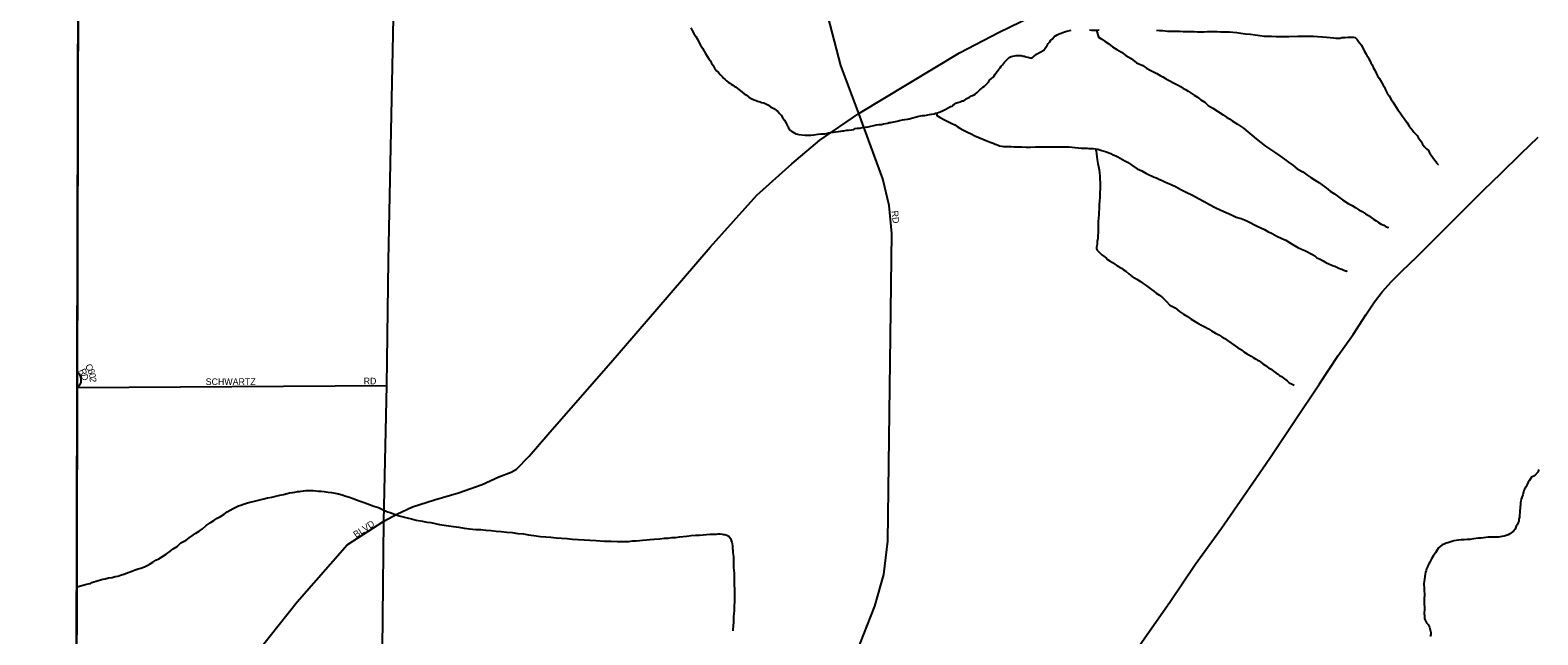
# Model space of a CAD drawing. Extents: x 2010165 to 2382125, y 1060529 to 1407316.
# Drawn here: x 2113583 to 2124997, y 1252283 to 1256857 of the extents above; entities that cross this region are included whole.
import ezdxf

# ---------------------------------------------------------------- set-up
doc = ezdxf.new("R2010")
doc.units = 0
for name, color, linetype in [('GM_X_Adjacent_County', 7, 'Continuous'), ('GM_X_City_Street', 7, 'Continuous'), ('GM_X_City_Street_Text', 7, 'Continuous'), ('GM_X_Corporation', 7, 'Continuous'), ('GM_X_County', 7, 'Continuous'), ('GM_X_Minor_River', 7, 'Continuous'), ('GM_X_US_Route', 7, 'Continuous')]:
    doc.layers.add(name, color=color, linetype=linetype)

msp = doc.modelspace()

# ---------------------------------------------------------------- linework, layer by layer
at = {"layer": 'GM_X_Adjacent_County'}
msp.add_lwpolyline([(2113954, 1260223), (2113940, 1254280), (2113939, 1254153), (2113931, 1250409), (2113930, 1250070), (2113906, 1245909), (2113902, 1245193), (2113879, 1241105)], dxfattribs=at)
at = {"layer": 'GM_X_City_Street'}
for points in [[(2119856, 1256226), (2119721, 1256590), (2119624, 1256959), (2119566, 1257259), (2119548, 1257497), (2119538, 1257961), (2119550, 1259029), (2119528, 1259459), (2119499, 1259774), (2119315, 1260919), (2119073, 1262319)], [(2116261, 1253144), (2116284, 1254170), (2116296, 1255116), (2116384, 1259397), (2116420, 1261333)], [(2116261, 1253144), (2116359, 1253196), (2116477, 1253250), (2116645, 1253303), (2116827, 1253357), (2117006, 1253421), (2117132, 1253478), (2117224, 1253514), (2117264, 1253536), (2117361, 1253634), (2117503, 1253799), (2117677, 1253997), (2117979, 1254342), (2118327, 1254747), (2118731, 1255215), (2119084, 1255610), (2119350, 1255847), (2119562, 1256025), (2119856, 1256226), (2120618, 1256685), (2120920, 1256843), (2121658, 1257202)], [(2120266, 1249872), (2119981, 1250190), (2119804, 1250409), (2119728, 1250555), (2119648, 1250743), (2119599, 1250947), (2119581, 1251133), (2119580, 1251288), (2119598, 1251447), (2119647, 1251625), (2119730, 1251859), (2119840, 1252146), (2119977, 1252501), (2120047, 1252740), (2120076, 1252992), (2120107, 1255319), (2120085, 1255532), (2120038, 1255733), (2119856, 1256226)], [(2113940, 1254280), (2113955, 1254257), (2113960, 1254246), (2113964, 1254235), (2113967, 1254217), (2113968, 1254204), (2113967, 1254194), (2113965, 1254183), (2113955, 1254168), (2113951, 1254163), (2113939, 1254153)], [(2113939, 1254153), (2116284, 1254170)], [(2113931, 1250409), (2114017, 1250514), (2114231, 1250787), (2114551, 1251184), (2115092, 1251884), (2115400, 1252275), (2115604, 1252532), (2115984, 1252963), (2116261, 1253144)], [(2116165, 1247317), (2116168, 1247646), (2116178, 1248219), (2116185, 1248989), (2116222, 1250560), (2116250, 1252178), (2116261, 1253144)]]:
    msp.add_lwpolyline(points, dxfattribs=at)
at = {"layer": 'GM_X_Corporation'}
msp.add_lwpolyline([(2087103, 1267527), (2100292, 1267571), (2105566, 1267515), (2113972, 1267511), (2113971, 1267404), (2113930, 1250070), (2113906, 1245909), (2107567, 1245843), (2100580, 1245842), (2087019, 1245699)], close=True, dxfattribs=at)
msp.add_lwpolyline([(2132230, 1251466), (2124149, 1251539), (2124088, 1249725), (2123111, 1249689), (2123196, 1249603), (2122408, 1248827), (2122370, 1248724), (2121431, 1248710), (2121436, 1245924), (2120625, 1245916), (2120503, 1244151), (2116750, 1244175), (2116730, 1243190), (2113891, 1243217), (2113906, 1245909), (2113930, 1250070), (2113971, 1267404)], dxfattribs=at)
at = {"layer": 'GM_X_County'}
msp.add_lwpolyline([(2113879, 1241105), (2113902, 1245193), (2113906, 1245909), (2113930, 1250070), (2113931, 1250409), (2113939, 1254153), (2113940, 1254280), (2113954, 1260223)], dxfattribs=at)
at = {"layer": 'GM_X_Minor_River'}
for points in [[(2118586, 1256875), (2118596, 1256855), (2118608, 1256831), (2118622, 1256809), (2118634, 1256789), (2118646, 1256767), (2118658, 1256743), (2118674, 1256721), (2118685, 1256699), (2118697, 1256681), (2118721, 1256641), (2118731, 1256627), (2118741, 1256609), (2118753, 1256591), (2118765, 1256569), (2118779, 1256551), (2118794, 1256537), (2118808, 1256521), (2118824, 1256505), (2118832, 1256495), (2118844, 1256485), (2118856, 1256475), (2118868, 1256465), (2118880, 1256457), (2118890, 1256449), (2118902, 1256441), (2118914, 1256435), (2118924, 1256429), (2118938, 1256417), (2118959, 1256401), (2118973, 1256389), (2118989, 1256377), (2119003, 1256367), (2119023, 1256351), (2119047, 1256337), (2119065, 1256331), (2119079, 1256325), (2119089, 1256321), (2119099, 1256317), (2119109, 1256315), (2119121, 1256311), (2119137, 1256307), (2119152, 1256301), (2119168, 1256293), (2119188, 1256277), (2119214, 1256265), (2119230, 1256253), (2119242, 1256247)], [(2120827, 1256453), (2120837, 1256463), (2120847, 1256479), (2120861, 1256493), (2120873, 1256503), (2120881, 1256513), (2120889, 1256525), (2120917, 1256562), (2120927, 1256572), (2120934, 1256584), (2120944, 1256596), (2120960, 1256616), (2120974, 1256630), (2120994, 1256650), (2121010, 1256658), (2121035, 1256664), (2121045, 1256666), (2121057, 1256666), (2121075, 1256666), (2121085, 1256666), (2121101, 1256662), (2121111, 1256660), (2121121, 1256656), (2121135, 1256653), (2121153, 1256647), (2121167, 1256645), (2121201, 1256675), (2121257, 1256705), (2121273, 1256729), (2121283, 1256741), (2121291, 1256757), (2121303, 1256769), (2121311, 1256782), (2121321, 1256790), (2121335, 1256806), (2121345, 1256814), (2121357, 1256822), (2121373, 1256830), (2121389, 1256836), (2121401, 1256840), (2121413, 1256846), (2121431, 1256850), (2121451, 1256856), (2121465, 1256858)], [(2121604, 1256859), (2121618, 1256857), (2121632, 1256857), (2121646, 1256857), (2121660, 1256857), (2121676, 1256859)], [(2121656, 1256857), (2121670, 1256805), (2121696, 1256789), (2121722, 1256771), (2121749, 1256753), (2121777, 1256731), (2121811, 1256711), (2121845, 1256691), (2121879, 1256667), (2121918, 1256643), (2121958, 1256611), (2122006, 1256589), (2122034, 1256571), (2122062, 1256555), (2122088, 1256543), (2122113, 1256529), (2122139, 1256515), (2122159, 1256505), (2122177, 1256493), (2122197, 1256481), (2122215, 1256471), (2122233, 1256461), (2122259, 1256449), (2122275, 1256441), (2122292, 1256431), (2122310, 1256419), (2122330, 1256409), (2122350, 1256396), (2122372, 1256382), (2122396, 1256366), (2122420, 1256350), (2122446, 1256330), (2122475, 1256312), (2122501, 1256288), (2122537, 1256268), (2122615, 1256216), (2122640, 1256200), (2122662, 1256186), (2122684, 1256172), (2122704, 1256160), (2122724, 1256146), (2122746, 1256132), (2122768, 1256116), (2122802, 1256088), (2122833, 1256064), (2122865, 1256036), (2122899, 1256008), (2122935, 1255980), (2122973, 1255954), (2123010, 1255930), (2123044, 1255906), (2123078, 1255882), (2123110, 1255860), (2123142, 1255836), (2123175, 1255808), (2123219, 1255786), (2123249, 1255764), (2123279, 1255744), (2123307, 1255726), (2123338, 1255706), (2123366, 1255684), (2123394, 1255664), (2123426, 1255640), (2123458, 1255618), (2123488, 1255596), (2123519, 1255574), (2123561, 1255546), (2123591, 1255530), (2123619, 1255513), (2123643, 1255499), (2123667, 1255485), (2123692, 1255469), (2123716, 1255455), (2123736, 1255441), (2123754, 1255427), (2123772, 1255415), (2123792, 1255403), (2123812, 1255389), (2123830, 1255381), (2123842, 1255375), (2123852, 1255369), (2123863, 1255365), (2123862, 1255367), (2123863, 1255365)], [(2122109, 1256858), (2122132, 1256856), (2122156, 1256854), (2122176, 1256852), (2122194, 1256851), (2122214, 1256851), (2122232, 1256849), (2122250, 1256849), (2122270, 1256849), (2122290, 1256849), (2122312, 1256847), (2122334, 1256847), (2122368, 1256847), (2122394, 1256847), (2122421, 1256845), (2122447, 1256845), (2122471, 1256845), (2122493, 1256847), (2122511, 1256848)], [(2122511, 1256848), (2122527, 1256848), (2122545, 1256848), (2122569, 1256848), (2122595, 1256846), (2122633, 1256844), (2122663, 1256844), (2122689, 1256842), (2122718, 1256840), (2122748, 1256836), (2122784, 1256830), (2122822, 1256826), (2122858, 1256821), (2122892, 1256817), (2122924, 1256813), (2122954, 1256811), (2122981, 1256811), (2123015, 1256809), (2123039, 1256809), (2123065, 1256809), (2123089, 1256809), (2123113, 1256809), (2123181, 1256812), (2123205, 1256812), (2123229, 1256812), (2123255, 1256812), (2123298, 1256812), (2123330, 1256810), (2123366, 1256808), (2123398, 1256804), (2123426, 1256802), (2123450, 1256800), (2123468, 1256798), (2123484, 1256798), (2123500, 1256798), (2123514, 1256801), (2123528, 1256803), (2123538, 1256803), (2123558, 1256805), (2123572, 1256805), (2123587, 1256805), (2123601, 1256805), (2123615, 1256803), (2123629, 1256787), (2123639, 1256771), (2123649, 1256759), (2123661, 1256743), (2123683, 1256701), (2123691, 1256689), (2123697, 1256677), (2123703, 1256665), (2123709, 1256655), (2123718, 1256641), (2123724, 1256627), (2123732, 1256611), (2123742, 1256595), (2123750, 1256575), (2123762, 1256554), (2123774, 1256532), (2123784, 1256512), (2123796, 1256494), (2123806, 1256476), (2123817, 1256458), (2123825, 1256442), (2123835, 1256426), (2123845, 1256406), (2123857, 1256382), (2123871, 1256360), (2123887, 1256334), (2123899, 1256316), (2123911, 1256296), (2123924, 1256276), (2123938, 1256256), (2123954, 1256232), (2123970, 1256210), (2123984, 1256190), (2123996, 1256174), (2124006, 1256162), (2124014, 1256150), (2124024, 1256132), (2124036, 1256116), (2124047, 1256100), (2124059, 1256086), (2124069, 1256076), (2124083, 1256060), (2124091, 1256046), (2124101, 1256032), (2124113, 1256014), (2124125, 1255996), (2124137, 1255978), (2124155, 1255960), (2124169, 1255946), (2124178, 1255930), (2124184, 1255920), (2124208, 1255886), (2124216, 1255874), (2124224, 1255864), (2124230, 1255854), (2124242, 1255842), (2124246, 1255840)], [(2119242, 1256247), (2119248, 1256237), (2119256, 1256227), (2119268, 1256215), (2119280, 1256191), (2119294, 1256177), (2119307, 1256153), (2119313, 1256139), (2119321, 1256129), (2119325, 1256117), (2119339, 1256099), (2119349, 1256091), (2119359, 1256085), (2119371, 1256077), (2119383, 1256073), (2119393, 1256071), (2119403, 1256069), (2119451, 1256063), (2119473, 1256063), (2119496, 1256063), (2119516, 1256065), (2119532, 1256067), (2119550, 1256070), (2119570, 1256072), (2119584, 1256072), (2119598, 1256074), (2119610, 1256076), (2119626, 1256080), (2119642, 1256084), (2119662, 1256086), (2119680, 1256088), (2119702, 1256092), (2119720, 1256094), (2119734, 1256096), (2119744, 1256096), (2119764, 1256100), (2119782, 1256102), (2119802, 1256104), (2119818, 1256107), (2119830, 1256113), (2119843, 1256115), (2119853, 1256117), (2119863, 1256117), (2119883, 1256121), (2119905, 1256123), (2119927, 1256125), (2119947, 1256131), (2119969, 1256135), (2119987, 1256141), (2120009, 1256143), (2120027, 1256145), (2120043, 1256149), (2120059, 1256151), (2120075, 1256155), (2120087, 1256158), (2120099, 1256160), (2120109, 1256162), (2120121, 1256164), (2120133, 1256166), (2120147, 1256168), (2120165, 1256174), (2120187, 1256178), (2120205, 1256182), (2120224, 1256184), (2120238, 1256186), (2120312, 1256206), (2120338, 1256211), (2120356, 1256213), (2120368, 1256215), (2120378, 1256217), (2120392, 1256219), (2120410, 1256223), (2120426, 1256225), (2120438, 1256229), (2120452, 1256233), (2120466, 1256237), (2120484, 1256245), (2120500, 1256251), (2120516, 1256259), (2120534, 1256269), (2120550, 1256279), (2120562, 1256283), (2120572, 1256292), (2120582, 1256298), (2120592, 1256304), (2120606, 1256310), (2120624, 1256316), (2120640, 1256322), (2120652, 1256324), (2120674, 1256340), (2120695, 1256350), (2120709, 1256360), (2120725, 1256366), (2120737, 1256374), (2120753, 1256386), (2120773, 1256405), (2120785, 1256415), (2120795, 1256425), (2120807, 1256433), (2120817, 1256443), (2120827, 1256453)], [(2120443, 1256230), (2120446, 1256221), (2120448, 1256211), (2120472, 1256197), (2120504, 1256179), (2120535, 1256163), (2120561, 1256151), (2120583, 1256141), (2120601, 1256129), (2120621, 1256117), (2120645, 1256103), (2120679, 1256087), (2120706, 1256073), (2120736, 1256059), (2120826, 1256021), (2120852, 1256009), (2120874, 1256002), (2120888, 1255996), (2120900, 1255992), (2120911, 1255988), (2120921, 1255982), (2120939, 1255980), (2120953, 1255978), (2120969, 1255978), (2120989, 1255978), (2121009, 1255978), (2121033, 1255976), (2121059, 1255976), (2121091, 1255974), (2121123, 1255972), (2121157, 1255972), (2121195, 1255974), (2121246, 1255975), (2121280, 1255975), (2121310, 1255975), (2121340, 1255975), (2121368, 1255975), (2121396, 1255975), (2121422, 1255975), (2121448, 1255975), (2121472, 1255973), (2121495, 1255971), (2121517, 1255967), (2121539, 1255965), (2121565, 1255964), (2121585, 1255964), (2121599, 1255962), (2121617, 1255962), (2121633, 1255962), (2121649, 1255960), (2121665, 1255956), (2121681, 1255952), (2121697, 1255948), (2121715, 1255942), (2121731, 1255936), (2121749, 1255930), (2121764, 1255924), (2121782, 1255914), (2121802, 1255906), (2121818, 1255898), (2121834, 1255888), (2121852, 1255878), (2121870, 1255870), (2121890, 1255858), (2121963, 1255808), (2121999, 1255792), (2122029, 1255776), (2122055, 1255762), (2122077, 1255754), (2122093, 1255746), (2122109, 1255741), (2122127, 1255731), (2122148, 1255723), (2122172, 1255711), (2122196, 1255701), (2122222, 1255689), (2122258, 1255671), (2122294, 1255651), (2122341, 1255629), (2122383, 1255609), (2122427, 1255585), (2122471, 1255561), (2122511, 1255539), (2122554, 1255517), (2122598, 1255495), (2122638, 1255477), (2122678, 1255461), (2122712, 1255443), (2122751, 1255432), (2122777, 1255422), (2122799, 1255412), (2122823, 1255400), (2122847, 1255388), (2122873, 1255374), (2122899, 1255362), (2122927, 1255350), (2122954, 1255334), (2122986, 1255318), (2123020, 1255300), (2123060, 1255282), (2123088, 1255268)], [(2121648, 1255960), (2121653, 1255942), (2121655, 1255922), (2121659, 1255898), (2121661, 1255878), (2121665, 1255849), (2121672, 1255825), (2121676, 1255801), (2121678, 1255777), (2121680, 1255753), (2121682, 1255731), (2121684, 1255707), (2121684, 1255681), (2121684, 1255655), (2121682, 1255631), (2121680, 1255611), (2121680, 1255593), (2121679, 1255565), (2121677, 1255540), (2121675, 1255520), (2121675, 1255502), (2121673, 1255484), (2121673, 1255460), (2121671, 1255434), (2121669, 1255410), (2121669, 1255386), (2121669, 1255362), (2121669, 1255342), (2121669, 1255324), (2121667, 1255306), (2121665, 1255282), (2121662, 1255259), (2121660, 1255241), (2121658, 1255227), (2121656, 1255215), (2121656, 1255203), (2121660, 1255193), (2121676, 1255177), (2121696, 1255159), (2121714, 1255145), (2121728, 1255135), (2121740, 1255123), (2121760, 1255111), (2121776, 1255099), (2121795, 1255087), (2121811, 1255077), (2121823, 1255069), (2121833, 1255063), (2121845, 1255057), (2121857, 1255047), (2121877, 1255033), (2121901, 1255015), (2121927, 1254995), (2121962, 1254973), (2121988, 1254957), (2122010, 1254941), (2122032, 1254926), (2122052, 1254910), (2122072, 1254896), (2122090, 1254882), (2122108, 1254868), (2122133, 1254852), (2122157, 1254832), (2122183, 1254808), (2122211, 1254778), (2122251, 1254756), (2122283, 1254730), (2122314, 1254708), (2122344, 1254690), (2122372, 1254672), (2122398, 1254656), (2122424, 1254640), (2122450, 1254626), (2122477, 1254612), (2122503, 1254598), (2122527, 1254584), (2122557, 1254566), (2122581, 1254552), (2122605, 1254538), (2122627, 1254524), (2122647, 1254510), (2122706, 1254470), (2122724, 1254456), (2122742, 1254446), (2122758, 1254436), (2122772, 1254424), (2122792, 1254412), (2122808, 1254402), (2122826, 1254390), (2122841, 1254380), (2122855, 1254374), (2122865, 1254368), (2122875, 1254362), (2122887, 1254356), (2122899, 1254346), (2122915, 1254334), (2122935, 1254320), (2122959, 1254304), (2122977, 1254292), (2122995, 1254278), (2123014, 1254266)], [(2123088, 1255268), (2123118, 1255250), (2123149, 1255232), (2123179, 1255214), (2123209, 1255200), (2123233, 1255190), (2123253, 1255180), (2123271, 1255170), (2123291, 1255160), (2123309, 1255150), (2123324, 1255136), (2123350, 1255124), (2123372, 1255112), (2123392, 1255100), (2123442, 1255078), (2123460, 1255071), (2123476, 1255065), (2123490, 1255057), (2123502, 1255053), (2123514, 1255049), (2123529, 1255043), (2123541, 1255037), (2123551, 1255035), (2123549, 1255035), (2123551, 1255035)], [(2123014, 1254266), (2123030, 1254256), (2123042, 1254246), (2123056, 1254238), (2123068, 1254228), (2123080, 1254220), (2123090, 1254212), (2123100, 1254204), (2123114, 1254190), (2123132, 1254182), (2123142, 1254176), (2123152, 1254172)], [(2125005, 1253534), (2124997, 1253514), (2124973, 1253486), (2124949, 1253476), (2124931, 1253448), (2124923, 1253438), (2124915, 1253420), (2124905, 1253401), (2124897, 1253385), (2124891, 1253375), (2124883, 1253343), (2124877, 1253321), (2124871, 1253309), (2124869, 1253295), (2124867, 1253283), (2124863, 1253237), (2124861, 1253227), (2124861, 1253205), (2124859, 1253191), (2124858, 1253172), (2124854, 1253158), (2124852, 1253144), (2124848, 1253132), (2124840, 1253114), (2124834, 1253104), (2124826, 1253082), (2124812, 1253068), (2124796, 1253054), (2124784, 1253046), (2124772, 1253040), (2124756, 1253034), (2124742, 1253030), (2124724, 1253026), (2124698, 1253023), (2124681, 1253023), (2124659, 1253023), (2124639, 1253021), (2124621, 1253021), (2124603, 1253019), (2124585, 1253017), (2124567, 1253015), (2124549, 1253013), (2124529, 1253011), (2124509, 1253009), (2124483, 1253005), (2124463, 1253003), (2124439, 1253001), (2124417, 1253001), (2124397, 1252998), (2124379, 1252996), (2124362, 1252994), (2124346, 1252990), (2124330, 1252984), (2124316, 1252980), (2124302, 1252976), (2124288, 1252968), (2124274, 1252964), (2124258, 1252952), (2124246, 1252940), (2124222, 1252904), (2124214, 1252894), (2124208, 1252883), (2124200, 1252871), (2124192, 1252859), (2124186, 1252847), (2124180, 1252833), (2124172, 1252821), (2124166, 1252809), (2124161, 1252797), (2124155, 1252783), (2124151, 1252769), (2124147, 1252757), (2124143, 1252741), (2124141, 1252725), (2124139, 1252703), (2124137, 1252687), (2124135, 1252670), (2124135, 1252658), (2124137, 1252644), (2124137, 1252630), (2124137, 1252614), (2124139, 1252594), (2124139, 1252576), (2124137, 1252562), (2124137, 1252542), (2124137, 1252518), (2124138, 1252490), (2124138, 1252470), (2124136, 1252454), (2124136, 1252442), (2124138, 1252430), (2124138, 1252416), (2124140, 1252406), (2124144, 1252394), (2124148, 1252384), (2124154, 1252374), (2124166, 1252362)], [(2113940, 1252646), (2113975, 1252656), (2114001, 1252664), (2114023, 1252668), (2114039, 1252672), (2114051, 1252678), (2114097, 1252693), (2114115, 1252699), (2114133, 1252703), (2114152, 1252707), (2114176, 1252713), (2114204, 1252717), (2114226, 1252723), (2114246, 1252727), (2114268, 1252735), (2114292, 1252741), (2114312, 1252750), (2114332, 1252756), (2114354, 1252764), (2114378, 1252774), (2114402, 1252782), (2114422, 1252788), (2114448, 1252798), (2114470, 1252808), (2114492, 1252820), (2114512, 1252832), (2114534, 1252847), (2114558, 1252859), (2114584, 1252875), (2114612, 1252893), (2114640, 1252913), (2114666, 1252933), (2114696, 1252951), (2114724, 1252978), (2114763, 1252998), (2114787, 1253016), (2114811, 1253034), (2114837, 1253052), (2114863, 1253068), (2114887, 1253086), (2114915, 1253109), (2114945, 1253131), (2114973, 1253149), (2114999, 1253165), (2115023, 1253179), (2115051, 1253197), (2115075, 1253214), (2115097, 1253226), (2115119, 1253238), (2115139, 1253248), (2115161, 1253258), (2115179, 1253264), (2115199, 1253272), (2115221, 1253280), (2115247, 1253286), (2115271, 1253292), (2115353, 1253311), (2115379, 1253319), (2115412, 1253325), (2115444, 1253333), (2115474, 1253339), (2115502, 1253345), (2115528, 1253351), (2115548, 1253356), (2115568, 1253360), (2115586, 1253362), (2115606, 1253366), (2115622, 1253368), (2115636, 1253370), (2115652, 1253372), (2115670, 1253374), (2115688, 1253374), (2115708, 1253374), (2115726, 1253374), (2115747, 1253372), (2115767, 1253370), (2115787, 1253370), (2115809, 1253366), (2115839, 1253362), (2115865, 1253359), (2115891, 1253355), (2115917, 1253349), (2115945, 1253341), (2115973, 1253333), (2116000, 1253325), (2116028, 1253315), (2116054, 1253303), (2116082, 1253293), (2116112, 1253283), (2116152, 1253269), (2116184, 1253257), (2116219, 1253245), (2116251, 1253231), (2116283, 1253217), (2116317, 1253205), (2116347, 1253194), (2116377, 1253184), (2116407, 1253176), (2116438, 1253168), (2116470, 1253160), (2116506, 1253150)], [(2116506, 1253150), (2116554, 1253142), (2116586, 1253136), (2116616, 1253132), (2116648, 1253126), (2116683, 1253118), (2116789, 1253103), (2116829, 1253097), (2116869, 1253091), (2116909, 1253085), (2116958, 1253081), (2116996, 1253079), (2117032, 1253075), (2117072, 1253071), (2117112, 1253068), (2117150, 1253064), (2117192, 1253060), (2117233, 1253056), (2117275, 1253050), (2117317, 1253046), (2117355, 1253040), (2117395, 1253034), (2117447, 1253028), (2117486, 1253025), (2117524, 1253021), (2117566, 1253017), (2117606, 1253013), (2117648, 1253011), (2117690, 1253007), (2117732, 1253005), (2117777, 1253001), (2117821, 1252998), (2117867, 1252996), (2117931, 1252992), (2117981, 1252992), (2118029, 1252990), (2118074, 1252990), (2118112, 1252990), (2118142, 1252993), (2118170, 1252995), (2118196, 1252997), (2118220, 1252999), (2118248, 1253001), (2118278, 1253005), (2118308, 1253007), (2118350, 1253009), (2118383, 1253013), (2118413, 1253015), (2118441, 1253018), (2118469, 1253020), (2118499, 1253024), (2118527, 1253026), (2118555, 1253030), (2118587, 1253034), (2118619, 1253036), (2118651, 1253038), (2118732, 1253045), (2118748, 1253045), (2118760, 1253045), (2118778, 1253045), (2118792, 1253047), (2118806, 1253047), (2118822, 1253045), (2118832, 1253043), (2118842, 1253041), (2118858, 1253037), (2118872, 1253029), (2118884, 1253011), (2118890, 1252997), (2118894, 1252983), (2118898, 1252973), (2118900, 1252953), (2118901, 1252937), (2118903, 1252923), (2118903, 1252907), (2118905, 1252891), (2118907, 1252871), (2118907, 1252844), (2118909, 1252818), (2118909, 1252796), (2118911, 1252770), (2118913, 1252752), (2118913, 1252734), (2118913, 1252716), (2118913, 1252698), (2118913, 1252678), (2118914, 1252656), (2118916, 1252634), (2118916, 1252614), (2118916, 1252592), (2118916, 1252574), (2118916, 1252553), (2118916, 1252529), (2118914, 1252507), (2118912, 1252485), (2118912, 1252467), (2118910, 1252443), (2118908, 1252421), (2118907, 1252379), (2118905, 1252351), (2118903, 1252321)], [(2124166, 1252362), (2124172, 1252350), (2124178, 1252340), (2124188, 1252301), (2124186, 1252285), (2124182, 1252271)], [(2118903, 1252321), (2118902, 1252314)]]:
    msp.add_lwpolyline(points, dxfattribs=at)
at = {"layer": 'GM_X_US_Route'}
msp.add_lwpolyline([(2121963, 1252177), (2122217, 1252538), (2122404, 1252814), (2122602, 1253089), (2122788, 1253360), (2122967, 1253620), (2123155, 1253899), (2123343, 1254181), (2123486, 1254396), (2123598, 1254556), (2123694, 1254703), (2123760, 1254803), (2123818, 1254879), (2123888, 1254955), (2123968, 1255033), (2124081, 1255143), (2124261, 1255322), (2124443, 1255502), (2124586, 1255646), (2124718, 1255773), (2124872, 1255925), (2125000, 1256047)], dxfattribs=at)

# ---------------------------------------------------------------- texts
at = {"layer": 'GM_X_City_Street_Text'}
for s, rotation, p in [('RD', 276.0123, (2120104, 1255489)), ('R', 293.425, (2113952, 1254284)), ('C', 299.3247, (2113997, 1254316)), ('6', 292.9465, (2114016, 1254283)), ('D', 282.2337, (2113967, 1254250)), ('0', 281.604, (2114027, 1254257)), ('2', 274.2814, (2114033, 1254229)), ('SCHWARTZ', 0, (2114912, 1254173)), ('RD', 0, (2116108, 1254178)), ('BLVD', 33.2751, (2116050, 1253015))]:
    msp.add_text(s, height=50, rotation=rotation, dxfattribs=at).set_placement(p)

doc.saveas('drawing.dxf')
